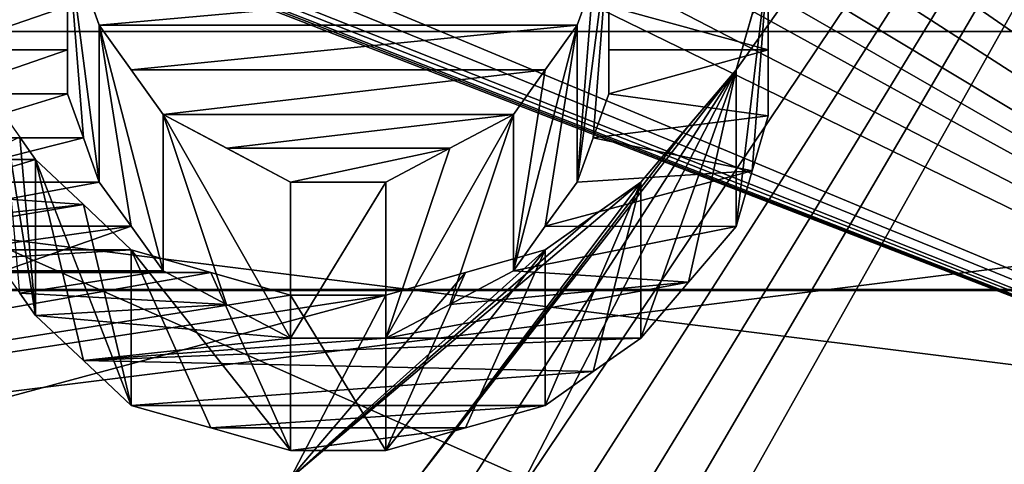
# Model space of a CAD drawing. Header units: millimetres. Extents: x -122 to 122, y -98 to 94.
# Tile 489 of 533: x 70 to 73.29, y 33.81 to 35.29. Entities that reach past the tile are written whole.
import ezdxf

# ---------------------------------------------------------------- set-up
doc = ezdxf.new("R2010")
doc.units = ezdxf.units.MM
doc.header["$LTSCALE"] = 26.699852
for name, color, linetype in [('1004', 7, 'CONTINUOUS'), ('1006', 7, 'CONTINUOUS'), ('1133', 7, 'CONTINUOUS'), ('1150', 7, 'CONTINUOUS'), ('1736', 7, 'CONTINUOUS'), ('1737', 7, 'CONTINUOUS'), ('4178', 7, 'CONTINUOUS'), ('4195', 7, 'CONTINUOUS'), ('4503', 7, 'CONTINUOUS'), ('4633', 7, 'CONTINUOUS'), ('4634', 7, 'CONTINUOUS'), ('4635', 7, 'CONTINUOUS'), ('4636', 7, 'CONTINUOUS'), ('4637', 7, 'CONTINUOUS'), ('4638', 7, 'CONTINUOUS'), ('4639', 7, 'CONTINUOUS'), ('4640', 7, 'CONTINUOUS'), ('4641', 7, 'CONTINUOUS'), ('4667', 7, 'CONTINUOUS'), ('4668', 7, 'CONTINUOUS'), ('4669', 7, 'CONTINUOUS'), ('4670', 7, 'CONTINUOUS'), ('4671', 7, 'CONTINUOUS'), ('4672', 7, 'CONTINUOUS'), ('4673', 7, 'CONTINUOUS'), ('4674', 7, 'CONTINUOUS'), ('4682', 7, 'CONTINUOUS'), ('4781', 7, 'CONTINUOUS'), ('4782', 7, 'CONTINUOUS'), ('4791', 7, 'CONTINUOUS'), ('4792', 7, 'CONTINUOUS'), ('4793', 7, 'CONTINUOUS'), ('4794', 7, 'CONTINUOUS')]:
    doc.layers.add(name, color=color, linetype=linetype)

msp = doc.modelspace()

# ---------------------------------------------------------------- linework, layer by layer
at = {"layer": '1004', "color": 250, "linetype": 'Continuous', "true_color": 0x323232}
for points in [[(78.9793, 35.25), (78.9793, 30.5274, -17.625), (68.3207, 35.25), (78.9793, 35.25)], [(68.3207, 35.25), (78.9793, 30.5274, -17.625), (68.3207, 30.5274, -17.625), (68.3207, 35.25)]]:
    msp.add_3dface(points, dxfattribs=at)
at = {"layer": '1006', "color": 250, "linetype": 'Continuous', "true_color": 0x323232}
for points in [[(78.9793, 35.25), (68.3207, 35.25), (68.3207, 30.5274, 17.625), (78.9793, 35.25)], [(78.9793, 30.5274, 17.625), (78.9793, 35.25), (68.3207, 30.5274, 17.625), (78.9793, 30.5274, 17.625)]]:
    msp.add_3dface(points, dxfattribs=at)
at = {"layer": '1133', "color": 250, "linetype": 'Continuous', "true_color": 0x323232}
for points in [[(103.1595, 34.3891, -24.5448), (103.1595, 41.469, -8.0861), (36.8405, 34.3891, -24.5448), (103.1595, 34.3891, -24.5448)], [(36.8405, 34.3891, -24.5448), (103.1595, 41.469, -8.0861), (36.8405, 41.469, -8.0861), (36.8405, 34.3891, -24.5448)], [(103.1595, 21.125, -36.5896), (103.1595, 34.3891, -24.5448), (36.8405, 21.125, -36.5896), (103.1595, 21.125, -36.5896)], [(36.8405, 21.125, -36.5896), (103.1595, 34.3891, -24.5448), (36.8405, 34.3891, -24.5448), (36.8405, 21.125, -36.5896)]]:
    msp.add_3dface(points, dxfattribs=at)
at = {"layer": '1150', "color": 250, "linetype": 'Continuous', "true_color": 0x323232}
for points in [[(76.2299, 40.5032, -26.2213), (76.2299, 33.238, -34.9757), (72.5, 40.422, -26.3463), (76.2299, 40.5032, -26.2213)], [(72.5, 40.422, -26.3463), (76.2299, 33.238, -34.9757), (72.5, 40.2943, -26.5412), (72.5, 40.422, -26.3463)], [(72.5, 40.2943, -26.5412), (76.2299, 33.238, -34.9757), (72.5, 40.1656, -26.7355), (72.5, 40.2943, -26.5412)], [(72.5, 40.1656, -26.7355), (76.2299, 33.238, -34.9757), (72.4469, 40.0043, -26.9762), (72.5, 40.1656, -26.7355)], [(72.4469, 40.0043, -26.9762), (76.2299, 33.238, -34.9757), (72.3936, 39.8416, -27.216), (72.4469, 40.0043, -26.9762)], [(72.3936, 39.8416, -27.216), (76.2299, 33.238, -34.9757), (72.2343, 39.6784, -27.4533), (72.3936, 39.8416, -27.216)], [(72.2343, 39.6784, -27.4533), (76.2299, 33.238, -34.9757), (72.0745, 39.5137, -27.6898), (72.2343, 39.6784, -27.4533)], [(72.0745, 39.5137, -27.6898), (76.2299, 33.238, -34.9757), (71.8619, 39.4148, -27.8305), (72.0745, 39.5137, -27.6898)], [(71.8619, 39.4148, -27.8305), (76.2299, 33.238, -34.9757), (71.6489, 39.3152, -27.971), (71.8619, 39.4148, -27.8305)], [(71.6489, 39.3152, -27.971), (76.2299, 33.238, -34.9757), (71.3832, 39.2488, -28.0641), (71.6489, 39.3152, -27.971)], [(71.3832, 39.2488, -28.0641), (76.2299, 33.238, -34.9757), (71.117, 39.1821, -28.1571), (71.3832, 39.2488, -28.0641)], [(71.117, 39.1821, -28.1571), (76.2299, 33.238, -34.9757), (72.0745, 38.0963, -29.6097), (71.117, 39.1821, -28.1571)], [(72.0745, 38.0963, -29.6097), (76.2299, 33.238, -34.9757), (72.2338, 37.9236, -29.8306), (72.0745, 38.0963, -29.6097)], [(72.2338, 37.9236, -29.8306), (76.2299, 33.238, -34.9757), (72.3936, 37.7495, -30.0506), (72.2338, 37.9236, -29.8306)], [(72.3936, 37.7495, -30.0506), (76.2299, 33.238, -34.9757), (72.4467, 37.54, -30.3119), (72.3936, 37.7495, -30.0506)], [(72.4467, 37.54, -30.3119), (76.2299, 33.238, -34.9757), (72.5, 37.3287, -30.5718), (72.4467, 37.54, -30.3119)], [(72.5, 37.3287, -30.5718), (76.2299, 33.238, -34.9757), (72.4469, 37.1167, -30.8288), (72.5, 37.3287, -30.5718)], [(72.4469, 37.1167, -30.8288), (76.2299, 33.238, -34.9757), (72.3936, 36.9029, -31.0844), (72.4469, 37.1167, -30.8288)], [(72.3936, 36.9029, -31.0844), (76.2299, 33.238, -34.9757), (72.2343, 36.7243, -31.2952), (72.3936, 36.9029, -31.0844)], [(72.2343, 36.7243, -31.2952), (76.2299, 33.238, -34.9757), (72.0745, 36.5444, -31.5051), (72.2343, 36.7243, -31.2952)], [(72.0745, 36.5444, -31.5051), (76.2299, 33.238, -34.9757), (71.915, 36.4363, -31.63), (72.0745, 36.5444, -31.5051)], [(71.915, 36.4363, -31.63), (76.2299, 33.238, -34.9757), (71.7553, 36.3277, -31.7547), (71.915, 36.4363, -31.63)], [(76.2299, 33.238, -34.9757), (63.7701, 33.238, -34.9757), (68.2447, 36.3277, -31.7547), (76.2299, 33.238, -34.9757)], [(68.4573, 36.2552, -31.8374), (76.2299, 33.238, -34.9757), (68.2447, 36.3277, -31.7547), (68.4573, 36.2552, -31.8374)], [(71.7553, 36.3277, -31.7547), (76.2299, 33.238, -34.9757), (71.5427, 36.2552, -31.8374), (71.7553, 36.3277, -31.7547)], [(68.6702, 36.1825, -31.92), (76.2299, 33.238, -34.9757), (68.4573, 36.2552, -31.8374), (68.6702, 36.1825, -31.92)], [(71.5427, 36.2552, -31.8374), (76.2299, 33.238, -34.9757), (71.3298, 36.1825, -31.92), (71.5427, 36.2552, -31.8374)], [(68.6702, 36.1825, -31.92), (68.8297, 36.1462, -31.9612), (76.2299, 33.238, -34.9757), (68.6702, 36.1825, -31.92)], [(71.3298, 36.1825, -31.92), (76.2299, 33.238, -34.9757), (71.1703, 36.1462, -31.9612), (71.3298, 36.1825, -31.92)], [(68.9894, 36.1098, -32.0023), (76.2299, 33.238, -34.9757), (68.8297, 36.1462, -31.9612), (68.9894, 36.1098, -32.0023)], [(71.1703, 36.1462, -31.9612), (76.2299, 33.238, -34.9757), (71.0106, 36.1098, -32.0023), (71.1703, 36.1462, -31.9612)], [(68.9894, 36.1098, -32.0023), (69.2552, 36.0733, -32.0433), (76.2299, 33.238, -34.9757), (68.9894, 36.1098, -32.0023)], [(71.0106, 36.1098, -32.0023), (76.2299, 33.238, -34.9757), (70.7448, 36.0733, -32.0433), (71.0106, 36.1098, -32.0023)], [(69.5213, 36.0369, -32.0844), (76.2299, 33.238, -34.9757), (69.2552, 36.0733, -32.0433), (69.5213, 36.0369, -32.0844)], [(70.7448, 36.0733, -32.0433), (76.2299, 33.238, -34.9757), (70.4787, 36.0369, -32.0844), (70.7448, 36.0733, -32.0433)], [(70.4787, 36.0369, -32.0844), (76.2299, 33.238, -34.9757), (69.5213, 36.0369, -32.0844), (70.4787, 36.0369, -32.0844)]]:
    msp.add_3dface(points, dxfattribs=at)
at = {"layer": '1736', "color": 250, "linetype": 'Continuous', "true_color": 0x323232}
for points in [[(31.5, 43.165, -19.2183), (108.5, 31.6164, -35.1136), (31.5, 31.6164, -35.1136), (31.5, 43.165, -19.2183)], [(108.5, 43.165, -19.2183), (108.5, 31.6164, -35.1136), (31.5, 43.165, -19.2183), (108.5, 43.165, -19.2183)]]:
    msp.add_3dface(points, dxfattribs=at)
at = {"layer": '1737', "color": 250, "linetype": 'Continuous', "true_color": 0x323232}
for points in [[(108.5, 44.9921, -20.0318), (108.5, 32.9547, -36.5999), (31.5, 44.9921, -20.0318), (108.5, 44.9921, -20.0318)], [(31.5, 44.9921, -20.0318), (108.5, 32.9547, -36.5999), (31.5, 32.9547, -36.5999), (31.5, 44.9921, -20.0318)]]:
    msp.add_3dface(points, dxfattribs=at)
at = {"layer": '4178', "color": 250, "linetype": 'Continuous', "true_color": 0x323232}
for points in [[(103.1595, 41.469, 8.0861), (103.1595, 34.3891, 24.5448), (36.8405, 41.469, 8.0861), (103.1595, 41.469, 8.0861)], [(36.8405, 41.469, 8.0861), (103.1595, 34.3891, 24.5448), (36.8405, 34.3891, 24.5448), (36.8405, 41.469, 8.0861)], [(103.1595, 34.3891, 24.5448), (103.1595, 21.125, 36.5896), (36.8405, 34.3891, 24.5448), (103.1595, 34.3891, 24.5448)], [(36.8405, 34.3891, 24.5448), (103.1595, 21.125, 36.5896), (36.8405, 21.125, 36.5896), (36.8405, 34.3891, 24.5448)]]:
    msp.add_3dface(points, dxfattribs=at)
at = {"layer": '4195', "color": 250, "linetype": 'Continuous', "true_color": 0x323232}
for points in [[(71.8085, 33.6054, 34.6228), (76.2299, 40.5032, 26.2213), (71.6489, 33.6824, 34.5479), (71.8085, 33.6054, 34.6228)], [(71.6489, 33.6824, 34.5479), (76.2299, 40.5032, 26.2213), (72.3936, 35.1221, 33.0832), (71.6489, 33.6824, 34.5479)], [(71.9681, 33.5282, 34.6976), (76.2299, 40.5032, 26.2213), (71.8085, 33.6054, 34.6228), (71.9681, 33.5282, 34.6976)], [(76.2299, 40.5032, 26.2213), (71.9681, 33.5282, 34.6976), (72.0744, 33.4123, 34.8092), (76.2299, 40.5032, 26.2213)], [(72.1809, 33.296, 34.9204), (76.2299, 40.5032, 26.2213), (72.0744, 33.4123, 34.8092), (72.1809, 33.296, 34.9204)], [(76.2299, 33.238, 34.9757), (76.2299, 40.5032, 26.2213), (72.1809, 33.296, 34.9204), (76.2299, 33.238, 34.9757)], [(72.3936, 35.1221, 33.0832), (76.2299, 40.5032, 26.2213), (72.4469, 35.3083, 32.8845), (72.3936, 35.1221, 33.0832)], [(70.2127, 35.4195, 32.7647), (70.266, 35.271, 32.9245), (71.9149, 35.4195, 32.7647), (70.2127, 35.4195, 32.7647)], [(70.266, 35.271, 32.9245), (71.8617, 35.271, 32.9245), (71.9149, 35.4195, 32.7647), (70.266, 35.271, 32.9245)], [(70.3723, 35.1222, 33.0831), (71.8617, 35.271, 32.9245), (70.266, 35.271, 32.9245), (70.3723, 35.1222, 33.0831)], [(71.7554, 35.1222, 33.0831), (71.8617, 35.271, 32.9245), (70.3723, 35.1222, 33.0831), (71.7554, 35.1222, 33.0831)], [(70.4787, 34.9727, 33.2411), (71.7554, 35.1222, 33.0831), (70.3723, 35.1222, 33.0831), (70.4787, 34.9727, 33.2411)], [(71.6489, 34.9727, 33.2411), (71.7554, 35.1222, 33.0831), (70.4787, 34.9727, 33.2411), (71.6489, 34.9727, 33.2411)], [(71.3298, 33.7593, 34.4728), (71.4893, 33.7209, 34.5104), (72.3936, 35.1221, 33.0832), (71.3298, 33.7593, 34.4728)], [(72.2342, 34.9355, 33.2803), (71.3298, 33.7593, 34.4728), (72.3936, 35.1221, 33.0832), (72.2342, 34.9355, 33.2803)], [(71.4893, 33.7209, 34.5104), (71.6489, 33.6824, 34.5479), (72.3936, 35.1221, 33.0832), (71.4893, 33.7209, 34.5104)], [(70.6914, 34.8604, 33.3589), (71.6489, 34.9727, 33.2411), (70.4787, 34.9727, 33.2411), (70.6914, 34.8604, 33.3589)], [(71.4363, 34.8604, 33.3589), (71.6489, 34.9727, 33.2411), (70.6914, 34.8604, 33.3589), (71.4363, 34.8604, 33.3589)], [(72.0745, 34.7476, 33.4763), (71.3298, 33.7593, 34.4728), (72.2342, 34.9355, 33.2803), (72.0745, 34.7476, 33.4763)], [(69.8404, 34.8228, 33.3982), (70.0532, 34.8228, 33.3982), (70, 34.8978, 33.3197), (69.8404, 34.8228, 33.3982)], [(70.9043, 34.7476, 33.4763), (71.4363, 34.8604, 33.3589), (70.6914, 34.8604, 33.3589), (70.9043, 34.7476, 33.4763)], [(71.2234, 34.7476, 33.4763), (71.4363, 34.8604, 33.3589), (70.9043, 34.7476, 33.4763), (71.2234, 34.7476, 33.4763)], [(70.2126, 34.6725, 33.5541), (70.0532, 34.8228, 33.3982), (69.681, 34.7101, 33.5152), (70.2126, 34.6725, 33.5541)], [(69.681, 34.7101, 33.5152), (70.0532, 34.8228, 33.3982), (69.8404, 34.8228, 33.3982), (69.681, 34.7101, 33.5152)], [(70.9043, 33.7593, 34.4728), (71.3298, 33.7593, 34.4728), (72.0745, 34.7476, 33.4763), (70.9043, 33.7593, 34.4728)], [(71.915, 34.6348, 33.5931), (70.9043, 33.7593, 34.4728), (72.0745, 34.7476, 33.4763), (71.915, 34.6348, 33.5931)], [(69.5213, 34.597, 33.632), (70.2126, 34.6725, 33.5541), (69.681, 34.7101, 33.5152), (69.5213, 34.597, 33.632)], [(70.3723, 34.5214, 33.7095), (70.2126, 34.6725, 33.5541), (69.3086, 34.5215, 33.7095), (70.3723, 34.5214, 33.7095)], [(69.3086, 34.5215, 33.7095), (70.2126, 34.6725, 33.5541), (69.5213, 34.597, 33.632), (69.3086, 34.5215, 33.7095)], [(71.7553, 34.5214, 33.7095), (70.9043, 33.7593, 34.4728), (71.915, 34.6348, 33.5931), (71.7553, 34.5214, 33.7095)], [(69.0957, 34.4458, 33.7868), (70.3723, 34.5214, 33.7095), (69.3086, 34.5215, 33.7095), (69.0957, 34.4458, 33.7868)], [(70.6382, 34.4458, 33.7868), (70.3723, 34.5214, 33.7095), (69.0957, 34.4458, 33.7868), (70.6382, 34.4458, 33.7868)], [(71.4895, 34.4458, 33.7868), (70.9043, 33.7593, 34.4728), (71.7553, 34.5214, 33.7095), (71.4895, 34.4458, 33.7868)], [(70.6382, 34.4458, 33.7868), (63.7701, 33.238, 34.9757), (70.9043, 34.37, 33.8639), (70.6382, 34.4458, 33.7868)], [(63.7701, 33.238, 34.9757), (70.6382, 34.4458, 33.7868), (69.0957, 34.4458, 33.7868), (63.7701, 33.238, 34.9757)], [(71.2234, 34.37, 33.8639), (70.9043, 33.7593, 34.4728), (71.4895, 34.4458, 33.7868), (71.2234, 34.37, 33.8639)], [(63.7701, 33.238, 34.9757), (68.6702, 33.6824, 34.5479), (71.2234, 34.37, 33.8639), (63.7701, 33.238, 34.9757)], [(70.9043, 34.37, 33.8639), (63.7701, 33.238, 34.9757), (71.2234, 34.37, 33.8639), (70.9043, 34.37, 33.8639)], [(68.6702, 33.6824, 34.5479), (70.9043, 33.7593, 34.4728), (71.2234, 34.37, 33.8639), (68.6702, 33.6824, 34.5479)]]:
    msp.add_3dface(points, dxfattribs=at)
at = {"layer": '4503', "color": 250, "linetype": 'Continuous', "true_color": 0x323232}
for points in [[(72.5, 35.1893, 31.5322), (72.5, 35.4078, 31.2865), (71.9681, 35.335, 31.3687), (72.5, 35.1893, 31.5322)], [(70.1596, 35.1891, 31.5323), (70.1596, 35.335, 31.3687), (69.734, 35.1891, 31.5323), (70.1596, 35.1891, 31.5323)], [(70.1596, 35.335, 31.3687), (69.734, 35.335, 31.3687), (69.734, 35.1891, 31.5323), (70.1596, 35.335, 31.3687)], [(72.5, 35.1893, 31.5322), (71.9681, 35.335, 31.3687), (71.9681, 35.1891, 31.5323), (72.5, 35.1893, 31.5322)], [(70.1596, 35.0424, 31.6953), (70.1596, 35.1891, 31.5323), (69.734, 35.0424, 31.6953), (70.1596, 35.0424, 31.6953)], [(70.1596, 35.1891, 31.5323), (69.734, 35.1891, 31.5323), (69.734, 35.0424, 31.6953), (70.1596, 35.1891, 31.5323)], [(72.5, 34.9689, 31.7763), (72.5, 35.1893, 31.5322), (71.9681, 35.0424, 31.6953), (72.5, 34.9689, 31.7763)], [(71.9681, 35.0424, 31.6953), (72.5, 35.1893, 31.5322), (71.9681, 35.1891, 31.5323), (71.9681, 35.0424, 31.6953)], [(70.2127, 34.8954, 31.857), (70.1596, 35.0424, 31.6953), (69.6809, 34.8954, 31.857), (70.2127, 34.8954, 31.857)], [(70.1596, 35.0424, 31.6953), (69.734, 35.0424, 31.6953), (69.6809, 34.8954, 31.857), (70.1596, 35.0424, 31.6953)], [(72.5, 34.9689, 31.7763), (71.9681, 35.0424, 31.6953), (71.9149, 34.8954, 31.857), (72.5, 34.9689, 31.7763)], [(72.4469, 34.7848, 31.9778), (72.5, 34.9689, 31.7763), (71.9149, 34.8954, 31.857), (72.4469, 34.7848, 31.9778)], [(70.266, 34.7477, 32.0181), (70.2127, 34.8954, 31.857), (69.6277, 34.7477, 32.0181), (70.266, 34.7477, 32.0181)], [(70.2127, 34.8954, 31.857), (69.6809, 34.8954, 31.857), (69.6277, 34.7477, 32.0181), (70.2127, 34.8954, 31.857)], [(72.4469, 34.7848, 31.9778), (71.9149, 34.8954, 31.857), (71.8617, 34.7477, 32.0181), (72.4469, 34.7848, 31.9778)], [(72.3936, 34.5995, 32.1782), (72.4469, 34.7848, 31.9778), (71.7554, 34.5997, 32.178), (72.3936, 34.5995, 32.1782)], [(72.4469, 34.7848, 31.9778), (71.8617, 34.7477, 32.0181), (71.7554, 34.5997, 32.178), (72.4469, 34.7848, 31.9778)], [(70.3722, 34.5997, 32.178), (70.266, 34.7477, 32.0181), (69.4682, 34.5997, 32.178), (70.3722, 34.5997, 32.178)], [(70.266, 34.7477, 32.0181), (69.6277, 34.7477, 32.0181), (69.4682, 34.5997, 32.178), (70.266, 34.7477, 32.0181)], [(69.9468, 34.4509, 32.3373), (70.3722, 34.5997, 32.178), (69.3085, 34.4509, 32.3373), (69.9468, 34.4509, 32.3373)], [(70.3722, 34.5997, 32.178), (69.4682, 34.5997, 32.178), (69.3085, 34.4509, 32.3373), (70.3722, 34.5997, 32.178)], [(69.9468, 34.4509, 32.3373), (70.4787, 34.4509, 32.3373), (70.3722, 34.5997, 32.178), (69.9468, 34.4509, 32.3373)], [(72.3936, 34.5995, 32.1782), (71.7554, 34.5997, 32.178), (71.6489, 34.4509, 32.3373), (72.3936, 34.5995, 32.1782)], [(72.2342, 34.4138, 32.3767), (72.3936, 34.5995, 32.1782), (71.6489, 34.4509, 32.3373), (72.2342, 34.4138, 32.3767)], [(69.9468, 34.4509, 32.3373), (70, 34.3763, 32.4165), (70.4787, 34.4509, 32.3373), (69.9468, 34.4509, 32.3373)], [(70, 34.3763, 32.4165), (70.6913, 34.3391, 32.456), (70.4787, 34.4509, 32.3373), (70, 34.3763, 32.4165)], [(72.2342, 34.4138, 32.3767), (71.6489, 34.4509, 32.3373), (71.4363, 34.3391, 32.456), (72.2342, 34.4138, 32.3767)], [(72.0745, 34.2268, 32.5743), (72.2342, 34.4138, 32.3767), (71.2234, 34.2268, 32.5743), (72.0745, 34.2268, 32.5743)], [(72.2342, 34.4138, 32.3767), (71.4363, 34.3391, 32.456), (71.2234, 34.2268, 32.5743), (72.2342, 34.4138, 32.3767)], [(70, 34.3763, 32.4165), (70.0532, 34.3016, 32.4955), (70.6913, 34.3391, 32.456), (70, 34.3763, 32.4165)], [(70.0532, 34.3016, 32.4955), (70.9043, 34.2268, 32.5743), (70.6913, 34.3391, 32.456), (70.0532, 34.3016, 32.4955)], [(70.0532, 34.3016, 32.4955), (70.2126, 34.1521, 32.6527), (70.9043, 34.2268, 32.5743), (70.0532, 34.3016, 32.4955)], [(70.2126, 34.1521, 32.6527), (71.915, 34.1145, 32.692), (72.0745, 34.2268, 32.5743), (70.2126, 34.1521, 32.6527)], [(70.2126, 34.1521, 32.6527), (72.0745, 34.2268, 32.5743), (71.2234, 34.2268, 32.5743), (70.2126, 34.1521, 32.6527)], [(70.2126, 34.1521, 32.6527), (71.2234, 34.2268, 32.5743), (70.9043, 34.2268, 32.5743), (70.2126, 34.1521, 32.6527)], [(70.2126, 34.1521, 32.6527), (70.3723, 34.0017, 32.8093), (71.915, 34.1145, 32.692), (70.2126, 34.1521, 32.6527)], [(70.3723, 34.0017, 32.8093), (71.7553, 34.0017, 32.8093), (71.915, 34.1145, 32.692), (70.3723, 34.0017, 32.8093)], [(70.3723, 34.0017, 32.8093), (70.6382, 33.9264, 32.8871), (71.7553, 34.0017, 32.8093), (70.3723, 34.0017, 32.8093)], [(70.6382, 33.9264, 32.8871), (71.4895, 33.9264, 32.8871), (71.7553, 34.0017, 32.8093), (70.6382, 33.9264, 32.8871)], [(70.6382, 33.9264, 32.8871), (70.9043, 33.8509, 32.9648), (71.4895, 33.9264, 32.8871), (70.6382, 33.9264, 32.8871)], [(70.9043, 33.8509, 32.9648), (71.2234, 33.8509, 32.9648), (71.4895, 33.9264, 32.8871), (70.9043, 33.8509, 32.9648)]]:
    msp.add_3dface(points, dxfattribs=at)
at = {"layer": '4633', "color": 250, "linetype": 'Continuous', "true_color": 0x323232}
for points in [[(69.9468, 34.9727, 33.2411), (70, 34.8978, 33.3197), (70.0532, 34.3016, 32.4955), (69.9468, 34.9727, 33.2411)], [(70, 34.3763, 32.4165), (69.9468, 34.9727, 33.2411), (70.0532, 34.3016, 32.4955), (70, 34.3763, 32.4165)], [(70, 34.8978, 33.3197), (70.0532, 34.8228, 33.3982), (70.0532, 34.3016, 32.4955), (70, 34.8978, 33.3197)]]:
    msp.add_3dface(points, dxfattribs=at)
at = {"layer": '4634', "color": 250, "linetype": 'Continuous', "true_color": 0x323232}
for points in [[(70.0532, 34.8228, 33.3982), (70.2126, 34.6725, 33.5541), (70.3723, 34.0017, 32.8093), (70.0532, 34.8228, 33.3982)], [(70.0532, 34.3016, 32.4955), (70.0532, 34.8228, 33.3982), (70.2126, 34.1521, 32.6527), (70.0532, 34.3016, 32.4955)], [(70.2126, 34.1521, 32.6527), (70.0532, 34.8228, 33.3982), (70.3723, 34.0017, 32.8093), (70.2126, 34.1521, 32.6527)], [(70.2126, 34.6725, 33.5541), (70.3723, 34.5214, 33.7095), (70.3723, 34.0017, 32.8093), (70.2126, 34.6725, 33.5541)]]:
    msp.add_3dface(points, dxfattribs=at)
at = {"layer": '4635', "color": 250, "linetype": 'Continuous', "true_color": 0x323232}
for points in [[(70.3723, 34.5214, 33.7095), (70.6382, 34.4458, 33.7868), (70.9043, 33.8509, 32.9648), (70.3723, 34.5214, 33.7095)], [(70.3723, 34.0017, 32.8093), (70.3723, 34.5214, 33.7095), (70.6382, 33.9264, 32.8871), (70.3723, 34.0017, 32.8093)], [(70.6382, 33.9264, 32.8871), (70.3723, 34.5214, 33.7095), (70.9043, 33.8509, 32.9648), (70.6382, 33.9264, 32.8871)], [(70.6382, 34.4458, 33.7868), (70.9043, 34.37, 33.8639), (70.9043, 33.8509, 32.9648), (70.6382, 34.4458, 33.7868)]]:
    msp.add_3dface(points, dxfattribs=at)
at = {"layer": '4636', "color": 250, "linetype": 'Continuous', "true_color": 0x323232}
for points in [[(70.9043, 34.37, 33.8639), (71.2234, 34.37, 33.8639), (71.2234, 33.8509, 32.9648), (70.9043, 34.37, 33.8639)], [(70.9043, 33.8509, 32.9648), (70.9043, 34.37, 33.8639), (71.2234, 33.8509, 32.9648), (70.9043, 33.8509, 32.9648)]]:
    msp.add_3dface(points, dxfattribs=at)
at = {"layer": '4637', "color": 250, "linetype": 'Continuous', "true_color": 0x323232}
for points in [[(71.7553, 34.5214, 33.7095), (71.2234, 33.8509, 32.9648), (71.4895, 34.4458, 33.7868), (71.7553, 34.5214, 33.7095)], [(71.2234, 33.8509, 32.9648), (71.7553, 34.5214, 33.7095), (71.4895, 33.9264, 32.8871), (71.2234, 33.8509, 32.9648)], [(71.4895, 33.9264, 32.8871), (71.7553, 34.5214, 33.7095), (71.7553, 34.0017, 32.8093), (71.4895, 33.9264, 32.8871)], [(71.2234, 34.37, 33.8639), (71.4895, 34.4458, 33.7868), (71.2234, 33.8509, 32.9648), (71.2234, 34.37, 33.8639)]]:
    msp.add_3dface(points, dxfattribs=at)
at = {"layer": '4638', "color": 250, "linetype": 'Continuous', "true_color": 0x323232}
for points in [[(71.7553, 34.5214, 33.7095), (71.915, 34.6348, 33.5931), (72.0745, 34.7476, 33.4763), (71.7553, 34.5214, 33.7095)], [(71.7553, 34.5214, 33.7095), (72.0745, 34.7476, 33.4763), (71.7553, 34.0017, 32.8093), (71.7553, 34.5214, 33.7095)], [(71.7553, 34.0017, 32.8093), (72.0745, 34.7476, 33.4763), (71.915, 34.1145, 32.692), (71.7553, 34.0017, 32.8093)], [(71.915, 34.1145, 32.692), (72.0745, 34.7476, 33.4763), (72.0745, 34.2268, 32.5743), (71.915, 34.1145, 32.692)]]:
    msp.add_3dface(points, dxfattribs=at)
at = {"layer": '4639', "color": 250, "linetype": 'Continuous', "true_color": 0x323232}
for points in [[(72.0745, 34.7476, 33.4763), (72.2342, 34.9355, 33.2803), (72.3936, 35.1221, 33.0832), (72.0745, 34.7476, 33.4763)], [(72.0745, 34.7476, 33.4763), (72.3936, 35.1221, 33.0832), (72.0745, 34.2268, 32.5743), (72.0745, 34.7476, 33.4763)], [(72.0745, 34.2268, 32.5743), (72.3936, 35.1221, 33.0832), (72.2342, 34.4138, 32.3767), (72.0745, 34.2268, 32.5743)], [(72.2342, 34.4138, 32.3767), (72.3936, 35.1221, 33.0832), (72.3936, 34.5995, 32.1782), (72.2342, 34.4138, 32.3767)]]:
    msp.add_3dface(points, dxfattribs=at)
at = {"layer": '4640', "color": 250, "linetype": 'Continuous', "true_color": 0x323232}
for points in [[(72.3936, 35.1221, 33.0832), (72.4469, 35.3083, 32.8845), (72.5, 35.4934, 32.6846), (72.3936, 35.1221, 33.0832)], [(72.3936, 35.1221, 33.0832), (72.5, 35.4934, 32.6846), (72.3936, 34.5995, 32.1782), (72.3936, 35.1221, 33.0832)], [(72.3936, 34.5995, 32.1782), (72.5, 35.4934, 32.6846), (72.4469, 34.7848, 31.9778), (72.3936, 34.5995, 32.1782)], [(72.4469, 34.7848, 31.9778), (72.5, 35.4934, 32.6846), (72.5, 34.9689, 31.7763), (72.4469, 34.7848, 31.9778)]]:
    msp.add_3dface(points, dxfattribs=at)
at = {"layer": '4641', "color": 250, "linetype": 'Continuous', "true_color": 0x323232}
for points in [[(72.5, 35.4934, 32.6846), (72.5, 35.9346, 32.1989), (72.5, 34.9689, 31.7763), (72.5, 35.4934, 32.6846)], [(72.5, 34.9689, 31.7763), (72.5, 35.9346, 32.1989), (72.5, 35.1893, 31.5322), (72.5, 34.9689, 31.7763)], [(72.5, 35.1893, 31.5322), (72.5, 35.9346, 32.1989), (72.5, 35.4078, 31.2865), (72.5, 35.1893, 31.5322)]]:
    msp.add_3dface(points, dxfattribs=at)
at = {"layer": '4667', "color": 250, "linetype": 'Continuous', "true_color": 0x323232}
for points in [[(71.9681, 35.5672, 32.6042), (71.9149, 35.4195, 32.7647), (71.8617, 34.7477, 32.0181), (71.9681, 35.5672, 32.6042)], [(71.9149, 34.8954, 31.857), (71.9681, 35.5672, 32.6042), (71.8617, 34.7477, 32.0181), (71.9149, 34.8954, 31.857)], [(71.9681, 35.0424, 31.6953), (71.9681, 35.5672, 32.6042), (71.9149, 34.8954, 31.857), (71.9681, 35.0424, 31.6953)], [(71.9149, 35.4195, 32.7647), (71.8617, 35.271, 32.9245), (71.8617, 34.7477, 32.0181), (71.9149, 35.4195, 32.7647)]]:
    msp.add_3dface(points, dxfattribs=at)
at = {"layer": '4668', "color": 250, "linetype": 'Continuous', "true_color": 0x323232}
for points in [[(71.8617, 35.271, 32.9245), (71.7554, 35.1222, 33.0831), (71.6489, 34.4509, 32.3373), (71.8617, 35.271, 32.9245)], [(71.7554, 34.5997, 32.178), (71.8617, 35.271, 32.9245), (71.6489, 34.4509, 32.3373), (71.7554, 34.5997, 32.178)], [(71.8617, 34.7477, 32.0181), (71.8617, 35.271, 32.9245), (71.7554, 34.5997, 32.178), (71.8617, 34.7477, 32.0181)], [(71.7554, 35.1222, 33.0831), (71.6489, 34.9727, 33.2411), (71.6489, 34.4509, 32.3373), (71.7554, 35.1222, 33.0831)]]:
    msp.add_3dface(points, dxfattribs=at)
at = {"layer": '4669', "color": 250, "linetype": 'Continuous', "true_color": 0x323232}
for points in [[(71.6489, 34.9727, 33.2411), (71.4363, 34.8604, 33.3589), (71.2234, 34.2268, 32.5743), (71.6489, 34.9727, 33.2411)], [(71.4363, 34.3391, 32.456), (71.6489, 34.9727, 33.2411), (71.2234, 34.2268, 32.5743), (71.4363, 34.3391, 32.456)], [(71.6489, 34.4509, 32.3373), (71.6489, 34.9727, 33.2411), (71.4363, 34.3391, 32.456), (71.6489, 34.4509, 32.3373)], [(71.4363, 34.8604, 33.3589), (71.2234, 34.7476, 33.4763), (71.2234, 34.2268, 32.5743), (71.4363, 34.8604, 33.3589)]]:
    msp.add_3dface(points, dxfattribs=at)
at = {"layer": '4670', "color": 250, "linetype": 'Continuous', "true_color": 0x323232}
for points in [[(71.2234, 34.7476, 33.4763), (70.9043, 34.7476, 33.4763), (70.9043, 34.2268, 32.5743), (71.2234, 34.7476, 33.4763)], [(71.2234, 34.2268, 32.5743), (71.2234, 34.7476, 33.4763), (70.9043, 34.2268, 32.5743), (71.2234, 34.2268, 32.5743)]]:
    msp.add_3dface(points, dxfattribs=at)
at = {"layer": '4671', "color": 250, "linetype": 'Continuous', "true_color": 0x323232}
for points in [[(70.9043, 34.7476, 33.4763), (70.6914, 34.8604, 33.3589), (70.4787, 34.9727, 33.2411), (70.9043, 34.7476, 33.4763)], [(70.9043, 34.7476, 33.4763), (70.4787, 34.9727, 33.2411), (70.9043, 34.2268, 32.5743), (70.9043, 34.7476, 33.4763)], [(70.9043, 34.2268, 32.5743), (70.4787, 34.9727, 33.2411), (70.6913, 34.3391, 32.456), (70.9043, 34.2268, 32.5743)], [(70.6913, 34.3391, 32.456), (70.4787, 34.9727, 33.2411), (70.4787, 34.4509, 32.3373), (70.6913, 34.3391, 32.456)]]:
    msp.add_3dface(points, dxfattribs=at)
at = {"layer": '4672', "color": 250, "linetype": 'Continuous', "true_color": 0x323232}
for points in [[(70.4787, 34.9727, 33.2411), (70.3723, 35.1222, 33.0831), (70.266, 35.271, 32.9245), (70.4787, 34.9727, 33.2411)], [(70.4787, 34.9727, 33.2411), (70.266, 35.271, 32.9245), (70.4787, 34.4509, 32.3373), (70.4787, 34.9727, 33.2411)], [(70.4787, 34.4509, 32.3373), (70.266, 35.271, 32.9245), (70.3722, 34.5997, 32.178), (70.4787, 34.4509, 32.3373)], [(70.3722, 34.5997, 32.178), (70.266, 35.271, 32.9245), (70.266, 34.7477, 32.0181), (70.3722, 34.5997, 32.178)]]:
    msp.add_3dface(points, dxfattribs=at)
at = {"layer": '4673', "color": 250, "linetype": 'Continuous', "true_color": 0x323232}
for points in [[(70.266, 35.271, 32.9245), (70.2127, 35.4195, 32.7647), (70.1596, 35.5672, 32.6042), (70.266, 35.271, 32.9245)], [(70.266, 35.271, 32.9245), (70.1596, 35.5672, 32.6042), (70.266, 34.7477, 32.0181), (70.266, 35.271, 32.9245)], [(70.266, 34.7477, 32.0181), (70.1596, 35.5672, 32.6042), (70.2127, 34.8954, 31.857), (70.266, 34.7477, 32.0181)], [(70.2127, 34.8954, 31.857), (70.1596, 35.5672, 32.6042), (70.1596, 35.0424, 31.6953), (70.2127, 34.8954, 31.857)]]:
    msp.add_3dface(points, dxfattribs=at)
at = {"layer": '4674', "color": 250, "linetype": 'Continuous', "true_color": 0x323232}
for points in [[(70.1596, 35.5672, 32.6042), (70.1596, 35.8614, 32.2804), (70.1596, 35.0424, 31.6953), (70.1596, 35.5672, 32.6042)], [(70.1596, 35.0424, 31.6953), (70.1596, 35.8614, 32.2804), (70.1596, 35.1891, 31.5323), (70.1596, 35.0424, 31.6953)], [(70.1596, 35.1891, 31.5323), (70.1596, 35.8614, 32.2804), (70.1596, 35.335, 31.3687), (70.1596, 35.1891, 31.5323)]]:
    msp.add_3dface(points, dxfattribs=at)
at = {"layer": '4682', "color": 250, "linetype": 'Continuous', "true_color": 0x323232}
for points in [[(71.9681, 35.8614, 32.2804), (71.9681, 35.7147, 32.4426), (71.9681, 35.0424, 31.6953), (71.9681, 35.8614, 32.2804)], [(71.9681, 35.8614, 32.2804), (71.9681, 35.0424, 31.6953), (71.9681, 35.1891, 31.5323), (71.9681, 35.8614, 32.2804)], [(71.9681, 35.335, 31.3687), (71.9681, 35.8614, 32.2804), (71.9681, 35.1891, 31.5323), (71.9681, 35.335, 31.3687)], [(71.9681, 35.7147, 32.4426), (71.9681, 35.5672, 32.6042), (71.9681, 35.0424, 31.6953), (71.9681, 35.7147, 32.4426)]]:
    msp.add_3dface(points, dxfattribs=at)
at = {"layer": '4781', "color": 250, "linetype": 'Continuous', "true_color": 0x323232}
for points in [[(31.5, 31.6164, 35.1136), (108.5, 43.165, 19.2183), (31.5, 43.165, 19.2183), (31.5, 31.6164, 35.1136)], [(108.5, 31.6164, 35.1136), (108.5, 43.165, 19.2183), (31.5, 31.6164, 35.1136), (108.5, 31.6164, 35.1136)]]:
    msp.add_3dface(points, dxfattribs=at)
at = {"layer": '4782', "color": 250, "linetype": 'Continuous', "true_color": 0x323232}
for points in [[(108.5, 32.9547, 36.5999), (108.5, 44.9921, 20.0318), (31.5, 32.9547, 36.5999), (108.5, 32.9547, 36.5999)], [(31.5, 32.9547, 36.5999), (108.5, 44.9921, 20.0318), (31.5, 44.9921, 20.0318), (31.5, 32.9547, 36.5999)]]:
    msp.add_3dface(points, dxfattribs=at)
at = {"layer": '4791', "color": 150, "linetype": 'Continuous', "true_color": 0x378cff}
for points in [[(22, 28.0584, -35.181), (22, 40.5443, -19.523), (122, 28.0584, -35.181), (22, 28.0584, -35.181)], [(22, 40.5443, -19.523), (122, 40.5443, -19.523), (122, 28.0584, -35.181), (22, 40.5443, -19.523)]]:
    msp.add_3dface(points, dxfattribs=at)
at = {"layer": '4792', "color": 150, "linetype": 'Continuous', "true_color": 0x378cff}
for points in [[(22, 40.5443, 19.523), (22, 28.0584, 35.181), (122, 40.5443, 19.523), (22, 40.5443, 19.523)], [(22, 28.0584, 35.181), (122, 28.0584, 35.181), (122, 40.5443, 19.523), (22, 28.0584, 35.181)]]:
    msp.add_3dface(points, dxfattribs=at)
at = {"layer": '4793', "color": 150, "linetype": 'Continuous', "true_color": 0x378cff}
for points in [[(22, 34.3853, 19.854), (22, 38.3524, 10.2783), (122, 34.3853, 19.854), (22, 34.3853, 19.854)], [(22, 38.3524, 10.2783), (122, 38.3524, 10.2783), (122, 34.3853, 19.854), (22, 38.3524, 10.2783)], [(22, 28.076, 28.076), (22, 34.3853, 19.854), (122, 28.076, 28.076), (22, 28.076, 28.076)], [(22, 34.3853, 19.854), (122, 34.3853, 19.854), (122, 28.076, 28.076), (22, 34.3853, 19.854)]]:
    msp.add_3dface(points, dxfattribs=at)
at = {"layer": '4794', "color": 150, "linetype": 'Continuous', "true_color": 0x378cff}
for points in [[(22, 38.3524, -10.2783), (22, 34.3853, -19.854), (122, 38.3524, -10.2783), (22, 38.3524, -10.2783)], [(22, 34.3853, -19.854), (122, 34.3853, -19.854), (122, 38.3524, -10.2783), (22, 34.3853, -19.854)], [(22, 34.3853, -19.854), (22, 28.076, -28.076), (122, 34.3853, -19.854), (22, 34.3853, -19.854)], [(22, 28.076, -28.076), (122, 28.076, -28.076), (122, 34.3853, -19.854), (22, 28.076, -28.076)]]:
    msp.add_3dface(points, dxfattribs=at)

doc.saveas('drawing.dxf')
